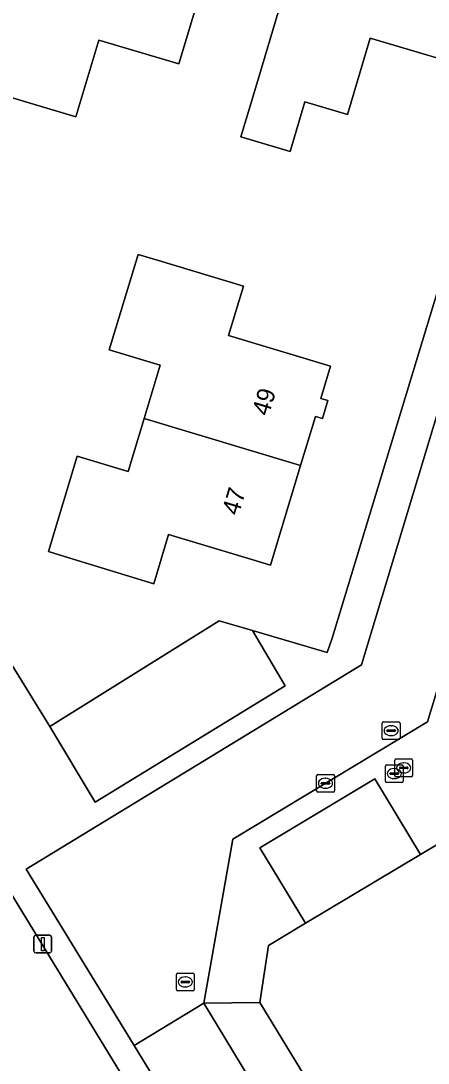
# Model space of a CAD drawing. Extents: x 157767 to 159172, y 387839 to 389425.
# Drawn here: x 158078.5 to 158101.4, y 388550 to 388608.8 of the extents above; entities that cross this region are included whole.
import ezdxf

# ---------------------------------------------------------------- set-up
doc = ezdxf.new("R2010")
doc.units = 0
for name, color, linetype in [('IMGEO_Erf', 7, 'Continuous'), ('IMGEO_Kolk', 7, 'Continuous'), ('IMGEO_Lichtmast', 7, 'Continuous'), ('IMGEO_Pand', 7, 'Continuous'), ('IMGEO_Pand_nummerreeks', 7, 'Continuous'), ('IMGEO_Parkeervlak_open', 7, 'Continuous'), ('IMGEO_Rijbaan_lokaal_open', 7, 'Continuous'), ('IMGEO_Rioolput', 7, 'Continuous'), ('IMGEO_Voetpad_open', 7, 'Continuous')]:
    doc.layers.add(name, color=color, linetype=linetype)

msp = doc.modelspace()

# ---------------------------------------------------------------- linework, layer by layer
at = {"layer": 'IMGEO_Erf'}
for points in [[(158071.868, 388569.477), (158073.688, 388570.574), (158071.294, 388574.467), (158070.805, 388574.17), (158064.549, 388584.468), (158067.954, 388586.536), (158074.21, 388576.238), (158073.945, 388576.077), (158076.333, 388572.168), (158077.663, 388572.97), (158080.097, 388569.003), (158089.644, 388574.957), (158091.518, 388574.404), (158095.729, 388573.163), (158096.009, 388573.979), (158110.825, 388622.857), (158086.888, 388622.589)], [(158104.473, 388547.17), (158106.361, 388553.51), (158104.585, 388553.941), (158105.345, 388556.464), (158106.315, 388556.229), (158107.242, 388559.325), (158108.195, 388562.506), (158107.232, 388562.741), (158107.949, 388565.094), (158108.657, 388567.416), (158109.619, 388567.182), (158110.537, 388570.29), (158111.463, 388573.427), (158110.516, 388573.657), (158111.31, 388576.163), (158107.425, 388577.281), (158103.113, 388563.067), (158100.969, 388561.783), (158094.51, 388557.914), (158092.419, 388556.662), (158091.923, 388553.434), (158124.459, 388500)], [(158114.935, 388440.198), (158118.209, 388434.304), (158121.651, 388436.4), (158122.951, 388434.264), (158119.424, 388432.116), (158121.853, 388427.742), (158122.495, 388426.586), (158149.258, 388442.588), (158114.242, 388500), (158071.868, 388569.477)]]:
    msp.add_lwpolyline(points, dxfattribs=at)
for points in [[(158094.472, 388604.207), (158093.645, 388601.415), (158090.868, 388602.238), (158091.697, 388605.035), (158094.005, 388612.821), (158096.93, 388611.955), (158097.451, 388613.678), (158098.871, 388618.376), (158103.3, 388617.065), (158103.399, 388617.364), (158104.63, 388616.998), (158104.538, 388616.692), (158105.609, 388616.37), (158104.665, 388613.208), (158107.469, 388612.371), (158106.361, 388608.662), (158103.557, 388609.499), (158102.649, 388606.457), (158098.15, 388607.799), (158096.865, 388603.493)], [(158076.409, 388604.909), (158077.293, 388607.881), (158078.719, 388612.673), (158081.643, 388611.804), (158082.157, 388613.529), (158083.569, 388618.273), (158088.009, 388616.965), (158088.103, 388617.258), (158089.358, 388616.898), (158089.258, 388616.577), (158090.34, 388616.259), (158088.902, 388611.471), (158087.362, 388606.343), (158082.858, 388607.684), (158081.574, 388603.371)], [(158080.025, 388578.857), (158081.645, 388584.234), (158084.52, 388583.369), (158085.423, 388586.365), (158086.325, 388589.36), (158083.45, 388590.226), (158085.071, 388595.603), (158086.217, 388595.258), (158091.005, 388593.818), (158090.168, 388591.039), (158095.919, 388589.307), (158095.369, 388587.488), (158095.761, 388587.37), (158095.454, 388586.355), (158095.061, 388586.473), (158094.229, 388583.718), (158092.531, 388578.098), (158091.478, 388578.414), (158086.79, 388579.822), (158085.958, 388577.042), (158081.177, 388578.505)]]:
    msp.add_lwpolyline(points, close=True, dxfattribs=at)
at = {"layer": 'IMGEO_Kolk'}
for p, q in [((158095.128, 388565.371), (158095.128, 388566.223)), ((158095.203, 388566.297), (158096.055, 388566.297)), ((158095.616, 388566.077), (158095.641, 388566.077)), ((158096.129, 388566.223), (158096.129, 388565.371)), ((158095.387, 388565.791), (158095.387, 388565.803)), ((158095.825, 388565.754), (158095.427, 388565.754)), ((158095.43, 388565.84), (158095.828, 388565.84)), ((158095.639, 388565.517), (158095.614, 388565.517)), ((158095.871, 388565.803), (158095.871, 388565.791)), ((158096.055, 388565.297), (158095.203, 388565.297)), ((158087.235, 388554.173), (158087.235, 388555.025)), ((158087.31, 388555.099), (158088.162, 388555.099)), ((158087.723, 388554.879), (158087.748, 388554.879)), ((158088.236, 388555.025), (158088.236, 388554.173)), ((158087.494, 388554.593), (158087.494, 388554.605)), ((158087.932, 388554.556), (158087.534, 388554.556)), ((158087.537, 388554.642), (158087.935, 388554.642)), ((158087.746, 388554.319), (158087.721, 388554.319)), ((158087.978, 388554.605), (158087.978, 388554.593)), ((158088.162, 388554.099), (158087.31, 388554.099))]:
    msp.add_line(p, q, dxfattribs=at)
for points in [[(158095.128, 388565.371), (158095.128, 388566.223)], [(158095.203, 388566.297), (158096.055, 388566.297)], [(158096.129, 388566.223), (158096.129, 388565.371)], [(158096.055, 388565.297), (158095.203, 388565.297)], [(158087.235, 388554.173), (158087.235, 388555.025)], [(158087.31, 388555.099), (158088.162, 388555.099)], [(158088.236, 388555.025), (158088.236, 388554.173)], [(158088.162, 388554.099), (158087.31, 388554.099)]]:
    msp.add_lwpolyline(points, dxfattribs=at)
for centre, radius, start, end in [((158095.205, 388566.221), 0.0765, 91.55205, 178.44795), ((158095.205, 388566.221), 0.0765, 91.55205, 178.44795), ((158096.053, 388566.221), 0.0765, 1.55205, 88.44795), ((158096.053, 388566.221), 0.0765, 1.55205, 88.44795), ((158095.427, 388565.8), 0.0403, 85.87752, 175.75265), ((158095.424, 388565.79), 0.0366, 178.93798, 274.71019), ((158095.828, 388565.797), 0.043, 264.86636, 352.45326), ((158095.832, 388565.802), 0.0386, 1.73085, 96.63898), ((158095.205, 388565.373), 0.0765, 181.55205, 268.44795), ((158095.205, 388565.373), 0.0765, 181.55205, 268.44795), ((158096.053, 388565.373), 0.0765, 271.55205, 358.44795), ((158096.053, 388565.373), 0.0765, 271.55205, 358.44795), ((158087.312, 388555.023), 0.0765, 91.55205, 178.44795), ((158087.312, 388555.023), 0.0765, 91.55205, 178.44795), ((158088.16, 388555.023), 0.0765, 1.55205, 88.44795), ((158088.16, 388555.023), 0.0765, 1.55205, 88.44795), ((158087.534, 388554.602), 0.0403, 85.87752, 175.75265), ((158087.531, 388554.592), 0.0366, 178.93798, 274.71019), ((158087.935, 388554.599), 0.043, 264.86636, 352.45326), ((158087.939, 388554.604), 0.0386, 1.73085, 96.63898), ((158087.312, 388554.175), 0.0765, 181.55205, 268.44795), ((158087.312, 388554.175), 0.0765, 181.55205, 268.44795), ((158088.16, 388554.175), 0.0765, 271.55205, 358.44795), ((158088.16, 388554.175), 0.0765, 271.55205, 358.44795)]:
    msp.add_arc(centre, radius, start, end, dxfattribs=at)
for centre, major_axis, ratio, start_param, end_param in [((158095.615, 388565.797), (-0.387, 0.002), 0.722429, 4.712389, 7.853982), ((158095.64, 388565.797), (-0.39, 0.002), 0.717154, 1.570796, 4.712389), ((158087.722, 388554.599), (-0.387, 0.002), 0.722429, 4.712389, 7.853982), ((158087.747, 388554.599), (-0.39, 0.002), 0.717154, 1.570796, 4.712389)]:
    msp.add_ellipse(centre, major_axis=major_axis, ratio=ratio, start_param=start_param, end_param=end_param, dxfattribs=at)
at = {"layer": 'IMGEO_Lichtmast'}
for p, q in [((158079.308, 388557.235), (158080.098, 388557.235)), ((158080.098, 388557.235), (158079.308, 388557.235)), ((158079.208, 388556.335), (158079.208, 388557.135)), ((158079.208, 388557.135), (158079.208, 388556.335)), ((158080.198, 388557.135), (158080.198, 388556.335)), ((158080.198, 388556.335), (158080.198, 388557.135)), ((158080.098, 388556.235), (158079.308, 388556.235)), ((158079.308, 388556.235), (158080.098, 388556.235))]:
    msp.add_line(p, q, dxfattribs=at)
msp.add_lwpolyline([(158079.628, 388557.11), (158079.778, 388557.11), (158079.778, 388556.36), (158079.628, 388556.36), (158079.628, 388557.11)], dxfattribs=at)
for centre, start, end in [((158079.308, 388557.135), 90, 180), ((158079.308, 388557.135), 90, 180), ((158080.098, 388557.135), 0, 90), ((158080.098, 388557.135), 360, 90), ((158079.308, 388556.335), 180, 270), ((158079.308, 388556.335), 180, 270), ((158080.098, 388556.335), 270, 0), ((158080.098, 388556.335), 270, 0)]:
    msp.add_arc(centre, 0.1, start, end, dxfattribs=at)
at = {"layer": 'IMGEO_Pand'}
for points in [[(158105.609, 388616.37), (158104.538, 388616.692), (158104.63, 388616.998), (158103.399, 388617.364), (158103.3, 388617.065), (158098.871, 388618.376), (158097.451, 388613.678), (158096.93, 388611.955), (158094.005, 388612.821), (158091.697, 388605.035), (158090.868, 388602.238), (158093.645, 388601.415), (158094.472, 388604.207), (158096.865, 388603.493), (158098.15, 388607.799), (158102.649, 388606.457), (158103.557, 388609.499), (158106.361, 388608.662), (158107.469, 388612.371), (158104.665, 388613.208)], [(158078.719, 388612.673), (158077.293, 388607.881), (158076.409, 388604.909), (158081.574, 388603.371), (158082.858, 388607.684), (158087.362, 388606.343), (158088.902, 388611.471), (158090.34, 388616.259), (158089.258, 388616.577), (158089.358, 388616.898), (158088.103, 388617.258), (158088.009, 388616.965), (158083.569, 388618.273), (158082.157, 388613.529), (158081.643, 388611.804)], [(158085.423, 388586.365), (158094.229, 388583.718), (158095.061, 388586.473), (158095.454, 388586.355), (158095.761, 388587.37), (158095.369, 388587.488), (158095.919, 388589.307), (158090.168, 388591.039), (158091.005, 388593.818), (158086.217, 388595.258), (158085.071, 388595.603), (158083.45, 388590.226), (158086.325, 388589.36)], [(158085.423, 388586.365), (158084.52, 388583.369), (158081.645, 388584.234), (158080.025, 388578.857), (158081.177, 388578.505), (158085.958, 388577.042), (158086.79, 388579.822), (158091.478, 388578.414), (158092.531, 388578.098), (158094.229, 388583.718)]]:
    msp.add_lwpolyline(points, close=True, dxfattribs=at)
at = {"layer": 'IMGEO_Parkeervlak_open'}
for points in [[(158080.097, 388569.003), (158082.654, 388564.739), (158093.352, 388571.291), (158091.518, 388574.404), (158089.644, 388574.957)], [(158094.51, 388557.914), (158100.969, 388561.783), (158098.403, 388566.042), (158091.924, 388562.156)]]:
    msp.add_lwpolyline(points, close=True, dxfattribs=at)
at = {"layer": 'IMGEO_Rijbaan_lokaal_open'}
for points in [[(158110.414, 388599.095), (158106.093, 388600.404), (158097.656, 388572.467), (158078.779, 388560.955), (158084.853, 388551.014), (158088.768, 388553.399), (158090.419, 388562.647), (158101.38, 388569.269)], [(158088.768, 388553.399), (158084.853, 388551.014), (158094.733, 388534.845), (158096.176, 388532.478), (158100.068, 388534.851), (158097.907, 388538.397), (158097.342, 388539.257)]]:
    msp.add_lwpolyline(points, close=True, dxfattribs=at)
at = {"layer": 'IMGEO_Rioolput'}
for p, q in [((158098.823, 388568.338), (158098.823, 388569.19)), ((158098.898, 388569.264), (158099.75, 388569.264)), ((158099.311, 388569.044), (158099.336, 388569.044)), ((158099.824, 388569.19), (158099.824, 388568.338)), ((158099.082, 388568.758), (158099.082, 388568.77)), ((158099.52, 388568.721), (158099.122, 388568.721)), ((158099.125, 388568.807), (158099.523, 388568.807)), ((158099.334, 388568.484), (158099.309, 388568.484)), ((158099.566, 388568.77), (158099.566, 388568.758)), ((158099.75, 388568.264), (158098.898, 388568.264)), ((158098.999, 388565.916), (158098.999, 388566.768)), ((158099.074, 388566.842), (158099.926, 388566.842)), ((158099.535, 388566.24), (158099.535, 388567.092)), ((158099.61, 388567.166), (158100.462, 388567.166)), ((158099.794, 388566.66), (158099.794, 388566.672)), ((158099.837, 388566.709), (158100.235, 388566.709)), ((158100, 388566.768), (158100, 388565.916)), ((158100.023, 388566.946), (158100.048, 388566.946)), ((158100.278, 388566.672), (158100.278, 388566.66)), ((158100.536, 388567.092), (158100.536, 388566.24)), ((158099.258, 388566.336), (158099.258, 388566.348)), ((158099.696, 388566.299), (158099.298, 388566.299)), ((158099.301, 388566.385), (158099.699, 388566.385)), ((158099.51, 388566.062), (158099.485, 388566.062)), ((158099.487, 388566.622), (158099.512, 388566.622)), ((158100.462, 388566.166), (158099.61, 388566.166)), ((158099.742, 388566.348), (158099.742, 388566.336)), ((158100.232, 388566.623), (158099.834, 388566.623)), ((158100.046, 388566.386), (158100.021, 388566.386)), ((158099.926, 388565.842), (158099.074, 388565.842))]:
    msp.add_line(p, q, dxfattribs=at)
for points in [[(158098.823, 388568.338), (158098.823, 388569.19)], [(158098.898, 388569.264), (158099.75, 388569.264)], [(158099.824, 388569.19), (158099.824, 388568.338)], [(158099.75, 388568.264), (158098.898, 388568.264)], [(158098.999, 388565.916), (158098.999, 388566.768)], [(158099.074, 388566.842), (158099.926, 388566.842)], [(158099.535, 388566.24), (158099.535, 388567.092)], [(158099.61, 388567.166), (158100.462, 388567.166)], [(158100, 388566.768), (158100, 388565.916)], [(158100.536, 388567.092), (158100.536, 388566.24)], [(158100.462, 388566.166), (158099.61, 388566.166)], [(158099.926, 388565.842), (158099.074, 388565.842)]]:
    msp.add_lwpolyline(points, dxfattribs=at)
for centre, radius, start, end in [((158098.9, 388569.188), 0.0765, 91.55205, 178.44795), ((158098.9, 388569.188), 0.0765, 91.55205, 178.44795), ((158099.748, 388569.188), 0.0765, 1.55205, 88.44795), ((158099.748, 388569.188), 0.0765, 1.55205, 88.44795), ((158099.122, 388568.767), 0.0403, 85.87752, 175.75265), ((158099.119, 388568.757), 0.0366, 178.93798, 274.71019), ((158099.523, 388568.764), 0.043, 264.86636, 352.45326), ((158099.527, 388568.769), 0.0386, 1.73085, 96.63898), ((158098.9, 388568.34), 0.0765, 181.55205, 268.44795), ((158098.9, 388568.34), 0.0765, 181.55205, 268.44795), ((158099.748, 388568.34), 0.0765, 271.55205, 358.44795), ((158099.748, 388568.34), 0.0765, 271.55205, 358.44795), ((158099.076, 388566.766), 0.0765, 91.55205, 178.44795), ((158099.076, 388566.766), 0.0765, 91.55205, 178.44795), ((158099.612, 388567.09), 0.0765, 91.55205, 178.44795), ((158099.612, 388567.09), 0.0765, 91.55205, 178.44795), ((158099.834, 388566.669), 0.0403, 85.87752, 175.75265), ((158099.831, 388566.659), 0.0366, 178.93798, 274.71019), ((158099.924, 388566.766), 0.0765, 1.55205, 88.44795), ((158099.924, 388566.766), 0.0765, 1.55205, 88.44795), ((158100.235, 388566.666), 0.043, 264.86636, 352.45326), ((158100.239, 388566.671), 0.0386, 1.73085, 96.63898), ((158100.46, 388567.09), 0.0765, 1.55205, 88.44795), ((158100.46, 388567.09), 0.0765, 1.55205, 88.44795), ((158099.298, 388566.345), 0.0403, 85.87752, 175.75265), ((158099.295, 388566.335), 0.0366, 178.93798, 274.71019), ((158099.612, 388566.242), 0.0765, 181.55205, 268.44795), ((158099.612, 388566.242), 0.0765, 181.55205, 268.44795), ((158099.699, 388566.342), 0.043, 264.86636, 352.45326), ((158099.703, 388566.347), 0.0386, 1.73085, 96.63898), ((158100.46, 388566.242), 0.0765, 271.55205, 358.44795), ((158100.46, 388566.242), 0.0765, 271.55205, 358.44795), ((158099.076, 388565.918), 0.0765, 181.55205, 268.44795), ((158099.076, 388565.918), 0.0765, 181.55205, 268.44795), ((158099.924, 388565.918), 0.0765, 271.55205, 358.44795), ((158099.924, 388565.918), 0.0765, 271.55205, 358.44795)]:
    msp.add_arc(centre, radius, start, end, dxfattribs=at)
for centre, major_axis, ratio, start_param, end_param in [((158099.31, 388568.764), (-0.387, 0.002), 0.722429, 4.712389, 7.853982), ((158099.335, 388568.764), (-0.39, 0.002), 0.717154, 1.570796, 4.712389), ((158100.022, 388566.666), (-0.387, 0.002), 0.722429, 4.712389, 7.853982), ((158100.047, 388566.666), (-0.39, 0.002), 0.717154, 1.570796, 4.712389), ((158099.486, 388566.342), (-0.387, 0.002), 0.722429, 4.712389, 7.853982), ((158099.511, 388566.342), (-0.39, 0.002), 0.717154, 1.570796, 4.712389)]:
    msp.add_ellipse(centre, major_axis=major_axis, ratio=ratio, start_param=start_param, end_param=end_param, dxfattribs=at)
at = {"layer": 'IMGEO_Voetpad_open'}
for points in [[(158121.909, 388625.102), (158116.908, 388620.535), (158111.159, 388601.555), (158110.414, 388599.095), (158101.38, 388569.269), (158090.419, 388562.647), (158088.768, 388553.399), (158091.923, 388553.434), (158092.419, 388556.662), (158094.51, 388557.914), (158091.924, 388562.156), (158098.403, 388566.042), (158100.969, 388561.783), (158103.113, 388563.067), (158107.425, 388577.281), (158108.361, 388580.257)], [(158091.923, 388553.434), (158088.768, 388553.399), (158097.342, 388539.257), (158097.907, 388538.397), (158100.068, 388534.851), (158101.494, 388532.512), (158121.307, 388500), (158128.272, 388488.572), (158129.703, 388486.224), (158131.734, 388482.891), (158135.292, 388482.21), (158124.459, 388500)]]:
    msp.add_lwpolyline(points, close=True, dxfattribs=at)
for points in [[(158110.825, 388622.857), (158096.009, 388573.979), (158095.729, 388573.163), (158091.518, 388574.404), (158093.352, 388571.291), (158082.654, 388564.739), (158080.097, 388569.003), (158077.663, 388572.97)], [(158071.868, 388569.477), (158114.242, 388500), (158149.258, 388442.588), (158149.402, 388442.676), (158150.899, 388440.222), (158151.9, 388440.83), (158150.371, 388443.318), (158150.494, 388443.392), (158125.821, 388483.858), (158124.39, 388486.206), (158115.979, 388500), (158097.602, 388530.139), (158096.176, 388532.478), (158094.733, 388534.845), (158084.853, 388551.014), (158078.779, 388560.955), (158097.656, 388572.467), (158106.093, 388600.404), (158106.836, 388602.865), (158112.707, 388622.305)]]:
    msp.add_lwpolyline(points, dxfattribs=at)

# ---------------------------------------------------------------- texts
at = {"layer": 'IMGEO_Pand_nummerreeks'}
for s, rotation, p in [('49', 73.17575, (158092.422, 388586.451)), ('47', 73.18858, (158090.729, 388580.846))]:
    msp.add_text(s, height=1, rotation=rotation, dxfattribs=at).set_placement(p)

doc.saveas('drawing.dxf')
